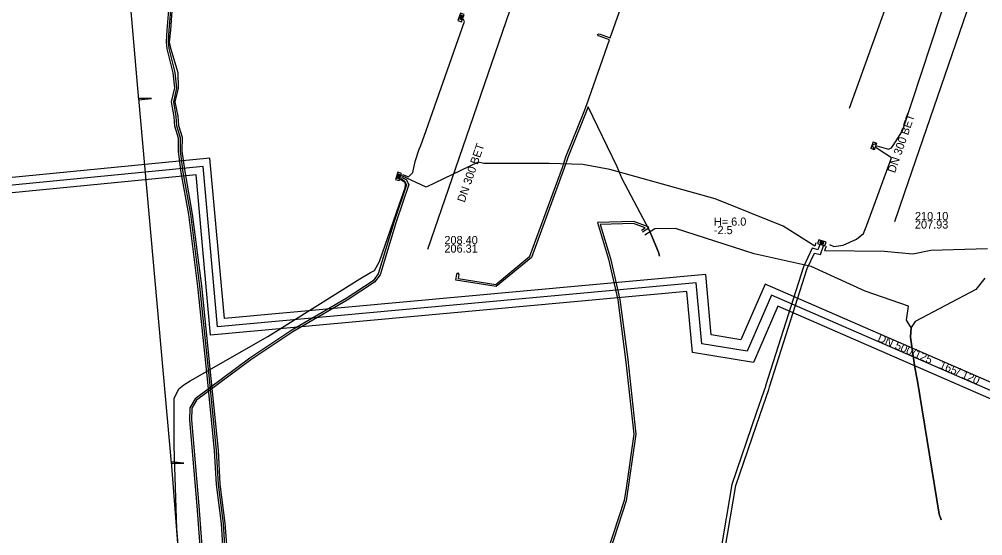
# Model space of a CAD drawing. Extents: x -596024 to -594475, y -1163820 to -1161957.
# Drawn here: x -595875 to -595780.5, y -1162188.9 to -1162138.2 of the extents above; entities that cross this region are included whole.
import ezdxf

# ---------------------------------------------------------------- set-up
doc = ezdxf.new("R2010")
doc.units = 0
for name, color, linetype in [('31', 7, 'Continuous'), ('Vrstva 12', 7, 'Continuous'), ('Vrstva 28', 7, 'Continuous'), ('Vrstva 29', 7, 'Continuous'), ('Vrstva 30', 7, 'Continuous'), ('Vrstva 32', 7, 'Continuous'), ('Vrstva 37', 7, 'Continuous'), ('Vrstva 42', 7, 'Continuous'), ('Vrstva 43', 7, 'Continuous'), ('Vrstva 44', 7, 'Continuous'), ('Vrstva 55', 7, 'Continuous'), ('Vrstva 58', 7, 'Continuous'), ('Vrstva 9', 7, 'Continuous')]:
    doc.layers.add(name, color=color, linetype=linetype)

# ---------------------------------------------------------------- blocks, each defined once
blk = doc.blocks.new('NN630')
at = {"layer": '31'}
for points in [[(-0.003, -0.7), (-0.703, 0)], [(-0.703, -0.7), (-0.703, 0), (0.697, 0), (0.697, -0.7)], [(-0.003, -0.7), (0.697, 0)], [(-0.703, -0.7), (0.697, -0.7)]]:
    blk.add_lwpolyline(points, dxfattribs=at)
blk = doc.blocks.new('NN620')
at = {"layer": 'Vrstva 28'}
for points in [[(0.752, 0.004), (-0.748, 0.004)], [(-0.748, 0.004), (-0.748, -0.746)], [(0.752, -0.746), (0.752, 0.004)], [(-0.748, -0.746), (0.752, -0.746)], [(0.368, -0.18), (-0.376, -0.18)], [(-0.376, -0.18), (-0.376, -0.558)], [(-0.376, -0.558), (0.368, -0.558)], [(0.321, -0.227), (-0.329, -0.227)], [(-0.329, -0.227), (-0.329, -0.51)], [(-0.329, -0.51), (0.321, -0.51)], [(0.274, -0.274), (-0.281, -0.274)], [(-0.281, -0.274), (-0.281, -0.463)], [(-0.281, -0.463), (0.274, -0.463)], [(0.227, -0.321), (-0.234, -0.321)], [(-0.234, -0.321), (-0.234, -0.416)], [(-0.234, -0.416), (0.227, -0.416)], [(-0.193, -0.369), (0.185, -0.369)], [(0.227, -0.416), (0.227, -0.321)], [(0.274, -0.463), (0.274, -0.274)], [(0.321, -0.51), (0.321, -0.227)], [(0.368, -0.558), (0.368, -0.18)]]:
    blk.add_lwpolyline(points, dxfattribs=at)

msp = doc.modelspace()

# ---------------------------------------------------------------- linework, layer by layer
at = {"layer": 'Vrstva 29'}
for points in [[(-595808.629, -1162164.113), (-595855.572, -1162168.418), (-595856.983, -1162152.681), (-595922.47, -1162159.091), (-595924.465, -1162139.115), (-595938.576, -1162140.422)], [(-595801.245, -1162165.304), (-595803.64, -1162170.797), (-595808.082, -1162170.08), (-595808.629, -1162164.113)], [(-595744.571, -1162171.274), (-595746.554, -1162170.443), (-595753.046, -1162186.321), (-595801.245, -1162165.304)]]:
    msp.add_lwpolyline(points, dxfattribs=at)
at = {"layer": 'Vrstva 30'}
for points in [[(-595807.701, -1162163.275), (-595854.892, -1162167.603), (-595856.304, -1162151.861), (-595921.798, -1162158.272), (-595923.793, -1162138.3), (-595938.204, -1162139.634)], [(-595809.556, -1162164.951), (-595856.252, -1162169.233), (-595857.662, -1162153.501), (-595923.142, -1162159.91), (-595925.137, -1162139.93), (-595937.877, -1162141.111)], [(-595801.862, -1162164.217), (-595804.247, -1162169.686), (-595807.157, -1162169.216), (-595807.701, -1162163.275)], [(-595744.281, -1162170.582), (-595746.962, -1162169.459), (-595753.45, -1162185.327), (-595801.862, -1162164.217)], [(-595800.628, -1162166.391), (-595803.033, -1162171.908), (-595809.007, -1162170.944), (-595809.556, -1162164.951)], [(-595744.861, -1162171.966), (-595746.146, -1162171.427), (-595752.642, -1162187.315), (-595800.628, -1162166.391)]]:
    msp.add_lwpolyline(points, dxfattribs=at)
at = {"layer": 'Vrstva 37'}
msp.add_line((-595778.773, -1162105.605), (-595793.623, -1162146.995), dxfattribs=at)
at = {"layer": 'Vrstva 42'}
for points in [[(-595789.5, -1162151.84), (-595790.03, -1162151.47), (-595791, -1162150.855), (-595791.064, -1162150.72), (-595790.929, -1162150.656), (-595789.79, -1162151), (-595789.49, -1162150.87), (-595789.32, -1162150.62), (-595788.42, -1162149.19), (-595783.75, -1162134.98), (-595783.87, -1162134.55), (-595784.24, -1162134.32), (-595784.979, -1162133.953), (-595785.043, -1162133.818), (-595784.908, -1162133.754), (-595783.77, -1162134.08), (-595783.45, -1162134.08), (-595783.32, -1162133.99), (-595782.76, -1162132.37), (-595777.7, -1162117.99)], [(-595837.436, -1162153.461), (-595836.833, -1162153.709), (-595836.424, -1162153.291), (-595836.2, -1162152.192), (-595835.802, -1162150.982), (-595835.636, -1162150.622), (-595835.105, -1162149.163), (-595831.353, -1162138.465), (-595831.44, -1162138.279), (-595831.552, -1162138.248)], [(-595796.895, -1162160.19), (-595797.004, -1162160.501), (-595800.114, -1162158.55), (-595806.768, -1162155.852), (-595817.112, -1162152.996), (-595819.754, -1162152.481), (-595823.05, -1162152.38), (-595829.47, -1162152.39), (-595829.996, -1162152.249), (-595835.115, -1162154.709), (-595837.483, -1162153.608)], [(-595795.579, -1162160.337), (-595795.128, -1162160.536), (-595794.23, -1162160.41), (-595792.91, -1162159.82), (-595792.22, -1162159.27), (-595791.89, -1162158.46), (-595789.5, -1162151.84)], [(-595858, -1162206.28), (-595859.55, -1162188.25), (-595859.82, -1162180.12), (-595859.82, -1162175.45), (-595859.36, -1162174.51), (-595858.87, -1162174.1), (-595858.25, -1162173.71), (-595850.63, -1162169.38), (-595841.61, -1162163.71), (-595840.55, -1162163.08), (-595840.17, -1162162.89), (-595839.68, -1162162.01), (-595837.74, -1162156.46), (-595837.166, -1162154.776), (-595837.121, -1162154.477), (-595837.17, -1162154.263), (-595837.644, -1162153.966)], [(-595837.597, -1162153.872), (-595837.236, -1162154.1), (-595837.038, -1162154.478), (-595838.255, -1162158.07), (-595839.801, -1162163.224), (-595840.3, -1162163.896), (-595842.953, -1162165.625), (-595848.273, -1162168.745), (-595852.408, -1162171.488), (-595857.766, -1162175.482), (-595858.279, -1162176.352), (-595858.31, -1162177.563), (-595857.59, -1162185.988), (-595856.9, -1162195.27)], [(-595837.52, -1162153.726), (-595837.084, -1162153.96), (-595836.822, -1162154.462), (-595838.065, -1162158.13), (-595839.619, -1162163.316), (-595840.16, -1162164.044), (-595842.847, -1162165.795), (-595848.167, -1162168.915), (-595852.292, -1162171.652), (-595857.614, -1162175.618), (-595858.081, -1162176.408), (-595858.11, -1162177.557), (-595857.39, -1162185.972), (-595856.7, -1162195.27)], [(-595796.518, -1162160.326), (-595796.704, -1162160.854), (-595797.15, -1162160.733), (-595797.253, -1162160.705), (-595798.121, -1162162.541), (-595801.832, -1162174.218), (-595801.848, -1162174.267), (-595802.007, -1162174.733), (-595802.746, -1162176.893), (-595805.142, -1162183.897), (-595806.212, -1162190.29)], [(-595805.814, -1162190.332), (-595804.752, -1162183.995), (-595802.368, -1162177.023), (-595801.526, -1162174.56), (-595801.44, -1162174.307), (-595797.747, -1162162.687), (-595797.034, -1162161.179), (-595796.45, -1162161.337), (-595796.142, -1162160.461)], [(-595795.909, -1162160.545), (-595796.045, -1162160.918), (-595790.201, -1162160.992), (-595787.389, -1162161.254), (-595785.63, -1162160.89), (-595780.07, -1162160.75)]]:
    msp.add_lwpolyline(points, dxfattribs=at)
at = {"layer": 'Vrstva 44'}
msp.add_lwpolyline([(-595860.02, -1162136.96), (-595860.18, -1162139.33), (-595860.29, -1162140.49), (-595860.18, -1162141.08), (-595859.47, -1162143.48), (-595859.41, -1162144.99), (-595859.74, -1162146.36), (-595859.45, -1162147.76), (-595859.38, -1162148.66), (-595859.04, -1162149.82), (-595859.06, -1162151.17), (-595858.77, -1162153.17), (-595858.05, -1162157.35), (-595857.15, -1162164.39), (-595856.21, -1162173.49), (-595855.49, -1162180.52), (-595855.32, -1162183.85), (-595854.83, -1162187.69), (-595854.56, -1162191.46)], dxfattribs=at)
at = {"layer": 'Vrstva 55'}
for points in [[(-595864.479, -1162118.72), (-595864.28, -1162118.68), (-595865.66, -1162118.96), (-595863.3, -1162146.16), (-595862.05, -1162146.02), (-595863.3, -1162146.02), (-595860.11, -1162181.81), (-595858.86, -1162181.81), (-595860.11, -1162181.67), (-595857.89, -1162210.25), (-595857.05, -1162210.12), (-595857.75, -1162210.39), (-595855.11, -1162242.86), (-595854.41, -1162242.86), (-595855.11, -1162242.86), (-595852.47, -1162278.93), (-595851.78, -1162278.93), (-595852.75, -1162278.93), (-595851.64, -1162292.52), (-595853.86, -1162294.19), (-595848.75, -1162370.34)], [(-595813.23, -1162158.91), (-595812.32, -1162161.08), (-595812.24, -1162161.5), (-595812.32, -1162161.08), (-595813.23, -1162158.91), (-595815.89, -1162153.89), (-595816.37, -1162152.72), (-595819.232, -1162146.843), (-595821.216, -1162151.794), (-595821.566, -1162152.853), (-595824.765, -1162161.61), (-595828.231, -1162164.466), (-595832.205, -1162163.828), (-595832.112, -1162163.246), (-595831.99, -1162163.12), (-595831.914, -1162163.278), (-595831.976, -1162163.663), (-595828.289, -1162164.254), (-595824.935, -1162161.49), (-595821.754, -1162152.787), (-595821.404, -1162151.726), (-595819.625, -1162147.289), (-595819.35, -1162146.6), (-595817.127, -1162140.254), (-595818.217, -1162139.872), (-595818.32, -1162139.73), (-595818.151, -1162139.683), (-595817.061, -1162140.065), (-595811.527, -1162124.389)], [(-595813.888, -1162159.105), (-595813.287, -1162158.718), (-595813.35, -1162158.62), (-595814.75, -1162158.07), (-595818.304, -1162158.183), (-595817.227, -1162161.775), (-595816.329, -1162165.778), (-595815.519, -1162171.9), (-595814.741, -1162178.948), (-595815.499, -1162184.234), (-595815.707, -1162185.446), (-595817.315, -1162190.47), (-595819.78, -1162197.42), (-595819.58, -1162197.78), (-595820.05, -1162198.1), (-595822.42, -1162203.65), (-595822.823, -1162204.673), (-595824.91, -1162209.96), (-595826.76, -1162216.09), (-595828.05, -1162220.59), (-595827.98, -1162221.25)], [(-595813.996, -1162158.937), (-595813.652, -1162158.716), (-595814.785, -1162158.271), (-595818.037, -1162158.375), (-595817.033, -1162161.725), (-595816.131, -1162165.742), (-595815.351, -1162171.638), (-595814.539, -1162178.952), (-595815.513, -1162185.494), (-595817.125, -1162190.53), (-595811.2, -1162192.25), (-595810.56, -1162192.64), (-595808.73, -1162196.16), (-595808.04, -1162198.94), (-595807.62, -1162200.27), (-595795.98, -1162204.71), (-595795.44, -1162204.88)], [(-595787.631, -1162168.381), (-595788.01, -1162167.77), (-595787.828, -1162166.38), (-595792.07, -1162164.91), (-595797.35, -1162162.51), (-595802.96, -1162161.25), (-595810.663, -1162158.781), (-595812.69, -1162158.81), (-595813.672, -1162159.441)], [(-595780.35, -1162163.63), (-595781.23, -1162164.76), (-595787.16, -1162167.88), (-595787.57, -1162168.48), (-595787.61, -1162169.44), (-595787.19, -1162172.42), (-595786.93, -1162173.76), (-595784.83, -1162186.81), (-595784.63, -1162187.35), (-595784.83, -1162186.81), (-595786.93, -1162173.76), (-595787.19, -1162172.42), (-595787.61, -1162169.44), (-595787.57, -1162168.48), (-595787.631, -1162168.381)]]:
    msp.add_lwpolyline(points, dxfattribs=at)
at = {"layer": 'Vrstva 58'}
for points in [[(-595854.96, -1162191.485), (-595855.18, -1162187.719), (-595855.66, -1162183.899), (-595855.86, -1162180.558), (-595856.55, -1162173.53), (-595857.489, -1162164.462), (-595858.389, -1162157.405), (-595859.139, -1162153.265), (-595859.38, -1162151.207), (-595859.4, -1162149.925), (-595859.739, -1162148.728), (-595859.809, -1162147.802), (-595860.062, -1162146.347), (-595859.741, -1162144.984), (-595859.899, -1162143.508), (-595860.499, -1162141.138), (-595860.581, -1162140.472), (-595860.49, -1162139.312), (-595860.3, -1162136.961)], [(-595854.76, -1162191.475), (-595854.98, -1162187.701), (-595855.46, -1162183.881), (-595855.66, -1162180.542), (-595856.35, -1162173.51), (-595857.291, -1162164.439), (-595858.191, -1162157.375), (-595858.941, -1162153.235), (-595859.18, -1162151.193), (-595859.2, -1162149.895), (-595859.541, -1162148.692), (-595859.611, -1162147.778), (-595859.858, -1162146.353), (-595859.539, -1162144.996), (-595859.701, -1162143.472), (-595860.302, -1162141.102), (-595860.379, -1162140.468), (-595860.29, -1162139.328), (-595860.1, -1162136.959)]]:
    msp.add_lwpolyline(points, dxfattribs=at)
at = {"layer": 'Vrstva 9'}
for points in [[(-595789.16, -1162158.07), (-595788.212, -1162155.308), (-595774.12, -1162114.25)], [(-595834.93, -1162160.79), (-595832.556, -1162153.866), (-595826.912, -1162137.406), (-595825.738, -1162133.982), (-595822.14, -1162123.49)]]:
    msp.add_lwpolyline(points, dxfattribs=at)

# ---------------------------------------------------------------- block references
at = {"layer": 'Vrstva 43'}
for name, p, xscale, yscale, rotation in [('NN620', (-595831.509, -1162138.131), 0.5, 0.49999999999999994, -109.99999999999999), ('NN630', (-595791.064, -1162150.72), 0.5000000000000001, 0.5, -109), ('NN620', (-595837.649, -1162153.719), 0.5000000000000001, 0.5, -109), ('NN620', (-595796.38, -1162160.349), 0.5000000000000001, 0.5, 161)]:
    msp.add_blockref(name, p, dxfattribs=dict(at, xscale=xscale, yscale=yscale, rotation=rotation))

# ---------------------------------------------------------------- texts
at = {"layer": 'Vrstva 12'}
for p in [(-595789.148, -1162153.383), (-595831.34, -1162156.274)]:
    msp.add_text('DN 300 BET', height=0.8, rotation=71.04677, dxfattribs=at).set_placement(p)
for s, p in [('210.10', (-595787.19, -1162157.948)), ('207.93', (-595787.19, -1162158.78)), ('208.40', (-595833.32, -1162160.308)), ('206.31', (-595833.32, -1162161.14))]:
    msp.add_text(s, height=0.8, dxfattribs=at).set_placement(p)
at = {"layer": 'Vrstva 32'}
for s, p in [('H= 6.0  ', (-595806.901, -1162158.494)), ('-2.5', (-595806.901, -1162159.326))]:
    msp.add_text(s, height=0.8, dxfattribs=at).set_placement(p)
msp.add_text('DN 500/125   165/ 120', height=0.8, rotation=336.44083, dxfattribs=at).set_placement((-595790.916, -1162169.8))

doc.saveas('drawing.dxf')
